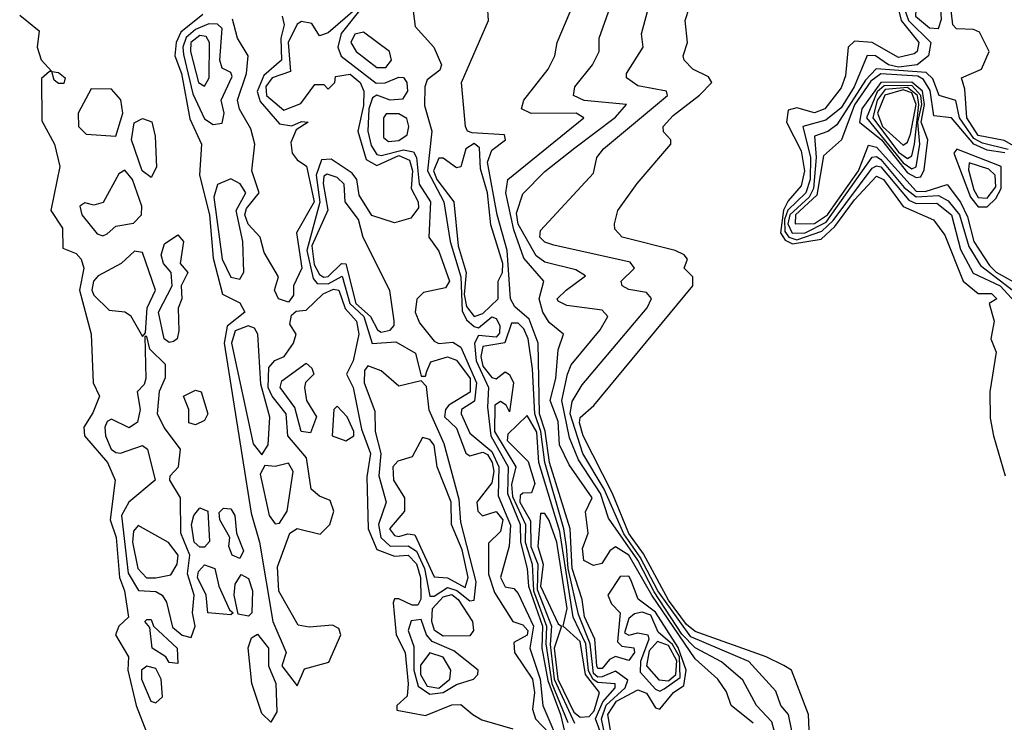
# Model space of a CAD drawing. Extents: x 2889633 to 3052318, y 540750 to 918690.
# Tile 642 of 656: x 2960967 to 2963194, y 872247 to 873837. Entities that reach past the tile are written whole.
import ezdxf

# ---------------------------------------------------------------- set-up
doc = ezdxf.new("R2010")
doc.units = 0

msp = doc.modelspace()

# ---------------------------------------------------------------- linework, layer by layer
at = {"layer": '0CON02XD'}
for points in [[(2961850, 873915), (2961861.6, 873821.6), (2961904, 873775), (2961921.2, 873735), (2961917.7, 873722.3), (2961888.9, 873701.1), (2961883.5, 873685), (2961882.5, 873642.5), (2961899.4, 873585), (2961889.4, 873495), (2961926.9, 873425), (2961941.1, 873335), (2961964.7, 873255), (2961968, 873178), (2961977.7, 873157.7), (2961995, 873142.5), (2962005, 873140), (2962035, 873164.4), (2962045, 873160.8), (2962053.5, 873145), (2962052.7, 873127.3), (2962045, 873118.9), (2962005, 873122.5), (2961996.2, 873105), (2961999.5, 873065), (2962027.3, 873005), (2962025, 872960), (2962032.6, 872895), (2962071.9, 872825), (2962070.2, 872765), (2962099.2, 872695), (2962100, 872655), (2962115.3, 872595.3), (2962117.9, 872555), (2962149.6, 872465), (2962148.3, 872415), (2962162, 872342), (2962190.6, 872265), (2962209, 872185)], [(2963045, 873816.7), (2963052.3, 873837.7), (2963049.2, 873885), (2963045, 873897.5), (2963018.3, 873901.7), (2962995, 873872.5), (2962992.9, 873845), (2963025, 873818.6), (2963045, 873816.7)], [(2963251.2, 873531.2), (2963193.9, 873563.9), (2963135, 873574.6), (2963109.5, 873615), (2963105, 873680), (2963097.5, 873705), (2963142.5, 873725), (2963160, 873765), (2963138.3, 873808.3), (2963124.5, 873814.5), (2963085.8, 873815.8), (2963077.5, 873825), (2963068.8, 873905)], [(2962327.5, 872085), (2962297.1, 872265), (2962317.1, 872295), (2962365, 872320.4), (2962385, 872313.1), (2962405, 872280), (2962415, 872276.7), (2962446, 872315), (2962469.2, 872330.8), (2962474.7, 872365.3), (2962456.8, 872416.8), (2962405, 872496.1), (2962365.8, 872525.8), (2962349.3, 872569.3), (2962345, 872578), (2962325, 872577.1), (2962297.5, 872535), (2962305.8, 872515), (2962325.6, 872495), (2962319.1, 872429.1), (2962329.2, 872419.2), (2962355.9, 872415.9), (2962358, 872405), (2962345, 872386.7), (2962315, 872396.2), (2962300.9, 872389.1), (2962285, 872369.2), (2962275, 872368.8), (2962272.9, 872375), (2962267.7, 872435), (2962245, 872486.2), (2962239.5, 872525), (2962216.8, 872595), (2962212.1, 872685), (2962165.3, 872835), (2962155.7, 872905.7), (2962142.7, 872945), (2962140, 873105), (2962119.6, 873159.6), (2962087.3, 873187.3), (2962077.5, 873205), (2962070, 873315), (2962047.5, 873395), (2962025.5, 873514.5), (2962035, 873542), (2962066.2, 873565), (2962063.9, 873576.1), (2961990.9, 873580.9), (2961980, 873585), (2961975.8, 873595), (2961966.2, 873695), (2962027.5, 873835), (2962025, 873870)], [(2962720, 872195), (2962706.2, 872265), (2962688.8, 872285), (2962677.3, 872317.3), (2962616.2, 872385), (2962485, 872440.4), (2962410.5, 872545), (2962370.6, 872620.6), (2962333.7, 872673.7), (2962289.1, 872775), (2962241.2, 872855), (2962212.3, 872945), (2962217, 872973), (2962239.5, 873010.5), (2962386.7, 873185), (2962396.4, 873206.4), (2962385, 873220), (2962345, 873226.7), (2962330, 873235), (2962327.5, 873245), (2962357.5, 873275), (2962348.3, 873288.3), (2962175, 873326.7), (2962155, 873333.3), (2962143.3, 873345), (2962145, 873360), (2962265, 873490), (2962272.5, 873525), (2962287.5, 873545), (2962432.5, 873665), (2962430, 873675), (2962365, 873687.5), (2962340, 873705), (2962340, 873715), (2962377.5, 873775), (2962373.3, 873805), (2962392.5, 873875)], [(2962222.9, 873547.1), (2962315, 873616.2), (2962340, 873645), (2962244.2, 873654.2), (2962220, 873665), (2962222.5, 873685), (2962262.5, 873735), (2962277.5, 873765), (2962277.5, 873795), (2962302.5, 873865)], [(2962754.2, 872195), (2962751.2, 872265), (2962712.5, 872365), (2962695.7, 872375.7), (2962655.5, 872395.5), (2962495, 872452.5), (2962475, 872468.6), (2962435, 872523.3), (2962378, 872628), (2962345, 872674.4), (2962308.2, 872765), (2962241.8, 872895), (2962233.3, 872925), (2962235, 872936.7), (2962265.8, 872964.2), (2962490, 873235), (2962490, 873255), (2962470, 873275), (2962477.5, 873295), (2962470, 873305), (2962450, 873315), (2962330, 873345), (2962313, 873363), (2962312.5, 873375), (2962320, 873405), (2962363.6, 873466.4), (2962440, 873555), (2962440, 873565), (2962423, 873583), (2962422.5, 873595), (2962445, 873620), (2962505, 873666.2), (2962532.5, 873695), (2962525, 873707.5), (2962490, 873725), (2962470, 873745), (2962467.5, 873755), (2962477.5, 873785), (2962472.5, 873835), (2962482.5, 873865)], [(2962948.9, 873885), (2962960.9, 873835), (2963001.1, 873785), (2962997.1, 873765), (2962990.3, 873759.7), (2962955, 873751.4), (2962895.5, 873785.5), (2962855, 873788), (2962841.2, 873775), (2962835, 873710), (2962825, 873682.5), (2962788, 873635), (2962765, 873625.8), (2962725, 873637.5), (2962705, 873632.5), (2962701.4, 873605), (2962735, 873540), (2962742.2, 873495), (2962735, 873461.2), (2962705, 873427.1), (2962694.4, 873405.6), (2962687.9, 873355), (2962698.2, 873338.2), (2962715, 873329.7), (2962779.7, 873340.3), (2962811.1, 873368.9), (2962855, 873429.4), (2962905, 873482.5), (2962920.8, 873475), (2962965, 873414.2), (2963033.9, 873383.9), (2963059.5, 873349.5), (2963101.2, 873245), (2963135, 873217.5), (2963165, 873217.5), (2963177.5, 873205), (2963160, 873195), (2963171.2, 873155), (2963163.8, 873115), (2963175.7, 873085), (2963161.4, 872995), (2963162, 872935), (2963170, 872895), (2963195.8, 872805)], [(2962967.1, 873865), (2962977.5, 873835), (2963028, 873785), (2963022.5, 873755), (2962996.7, 873735), (2962955, 873729.6), (2962932.5, 873735), (2962902.5, 873755), (2962884.1, 873755.9), (2962854.4, 873685), (2962825, 873637.1), (2962790.4, 873609.6), (2962738.8, 873595), (2962755.9, 873525), (2962754.7, 873475), (2962745.2, 873444.8), (2962704.2, 873405.8), (2962697, 873385), (2962697.9, 873357.9), (2962706.5, 873345), (2962725, 873338.9), (2962781.8, 873358.2), (2962807.4, 873382.6), (2962895, 873500.6), (2962905, 873506.5), (2962915, 873503.6), (2962978.2, 873428.2), (2962995, 873420.9), (2963041.4, 873421.4), (2963074.4, 873395), (2963095, 873316.7), (2963123.7, 873263.7), (2963185, 873234.5), (2963235, 873180)], [(2960967.3, 873847.3), (2961011.7, 873811.7), (2961006.7, 873775), (2961016.2, 873746.2), (2961040, 873720), (2961055, 873717.5), (2961070, 873705), (2961067.5, 873692.5), (2961055, 873692.5), (2961045, 873700), (2961040, 873720), (2961035, 873720), (2961016.4, 873703.6), (2961017.7, 873607.7), (2961046, 873555), (2961058, 873505), (2961038, 873405), (2961063.8, 873365), (2961065, 873320), (2961095, 873307.5), (2961106.7, 873295), (2961112.5, 873275), (2961102.5, 873225), (2961129.2, 873125), (2961133.8, 873015), (2961148, 872985), (2961132.7, 872947.3), (2961112, 872915), (2961114, 872895), (2961166, 872835), (2961183.3, 872795), (2961172, 872705), (2961185.4, 872665.4), (2961192.9, 872575), (2961204, 872545), (2961213.3, 872485), (2961191.2, 872465), (2961184, 872445), (2961213.3, 872395), (2961212, 872365), (2961230.8, 872285), (2961253.8, 872225)], [(2961381.4, 873848.6), (2961331.4, 873808.6), (2961321.1, 873785), (2961318.1, 873755), (2961333.3, 873715), (2961352.2, 873612.2), (2961378.8, 873555), (2961373.8, 873485), (2961396.5, 873395), (2961405, 873297.5), (2961426.2, 873216.2), (2961465, 873196.2), (2961476.2, 873175), (2961436.5, 873143.5), (2961430, 873105), (2961490.7, 872720.7), (2961510, 872655), (2961540, 872475), (2961570, 872405), (2961560, 872375), (2961595, 872330), (2961611.7, 872368.3), (2961666.4, 872383.6), (2961693.3, 872445), (2961689.3, 872459.3), (2961675, 872466.9), (2961622.3, 872462.3), (2961597, 872467), (2961553.6, 872543.6), (2961550.7, 872599.3), (2961578, 872675), (2961595, 872685.8), (2961647, 872673), (2961668.8, 872695), (2961677.5, 872725), (2961669.3, 872749.3), (2961645, 872758.8), (2961626.7, 872775), (2961615.6, 872845.6), (2961573.8, 872895), (2961570, 872945), (2961538.1, 872985), (2961529.6, 873005), (2961530.4, 873049.6), (2961544.4, 873065.6), (2961565.5, 873074.5), (2961586.2, 873105), (2961592.5, 873125), (2961578.3, 873148.3), (2961581.7, 873168.3), (2961592.5, 873177.5), (2961615, 873180), (2961653.6, 873216.4), (2961677, 873227), (2961689.2, 873225), (2961703.7, 873183.7), (2961729.2, 873155), (2961734, 873125), (2961721.4, 873065), (2961706.7, 873035), (2961721.2, 873005), (2961740.7, 872910.7), (2961760.6, 872855), (2961752.7, 872802.7), (2961755.7, 872685), (2961775, 872638), (2961815, 872623.3), (2961846.2, 872625), (2961865, 872605.8), (2961873.5, 872575), (2961874.3, 872525.7), (2961868.1, 872511.9), (2961855, 872512), (2961825, 872526.7), (2961815, 872526.7), (2961812.3, 872517.7), (2961818.6, 872445), (2961839.4, 872405), (2961845.7, 872334.3), (2961843.3, 872306.7), (2961820, 872285), (2961820, 872275), (2961885, 872262.5), (2961945, 872286.7), (2961965, 872287.5), (2961992.5, 872265)], [(2961561.2, 873845), (2961565.6, 873825.6), (2961558.1, 873795), (2961559.4, 873745), (2961519.5, 873710.5), (2961504.3, 873674.3), (2961511.5, 873651.5), (2961555, 873601.2), (2961583, 873597), (2961605, 873606.7), (2961620, 873605), (2961592.5, 873587.5), (2961580.7, 873559.3), (2961583.3, 873535), (2961595, 873520), (2961615.8, 873505.8), (2961633.1, 873425), (2961593.3, 873355), (2961605.6, 873274.4), (2961586.7, 873235), (2961586.4, 873213.6), (2961575, 873197.5), (2961552.5, 873205), (2961543.3, 873225), (2961552.5, 873255), (2961520.5, 873310.5), (2961511.2, 873345), (2961483.9, 873373.9), (2961476.5, 873395), (2961480.4, 873409.6), (2961508.9, 873445), (2961492.5, 873495), (2961499.4, 873555), (2961490.2, 873590.2), (2961464.4, 873634.4), (2961460, 873655), (2961480.6, 873715), (2961484, 873755), (2961460, 873795), (2961448.3, 873838.3)], [(2961725, 873859.1), (2961665, 873807.5), (2961645, 873800), (2961628.3, 873828.3), (2961605, 873832.5), (2961595, 873826.7), (2961574.7, 873785.3), (2961580, 873720), (2961538, 873705), (2961524.1, 873685.9), (2961525.6, 873665), (2961565, 873632.5), (2961603, 873647), (2961635, 873690), (2961655, 873690), (2961665, 873680), (2961680, 873695), (2961681.7, 873708.3), (2961715, 873713.8), (2961737.5, 873695), (2961745.5, 873675.5), (2961745, 873642.5), (2961732, 873585), (2961750.8, 873520.8), (2961775, 873507.1), (2961825, 873529.7), (2961849.1, 873519.1), (2961855.9, 873495), (2961852.9, 873455), (2961868.6, 873425), (2961869.1, 873410.9), (2961852.1, 873387.9), (2961815, 873377.5), (2961763.6, 873393.6), (2961735, 873440), (2961730, 873475), (2961719.5, 873489.5), (2961671.4, 873521.4), (2961650, 873520), (2961637.7, 873485), (2961645.9, 873424.1), (2961616.4, 873315), (2961631.1, 873251.1), (2961640.2, 873240.2), (2961665, 873239.6), (2961696.9, 873256.9), (2961714, 873195), (2961745.4, 873165), (2961764.4, 873104.4), (2961818.3, 873108.3), (2961862.5, 873082.5), (2961875, 873030), (2961885, 873030), (2961888.3, 873041.7), (2961897, 873063), (2961935, 873074), (2961955, 873066.2), (2961985.9, 873025), (2961985.9, 872994.1), (2961938, 872965), (2961930, 872955), (2961928.3, 872938.3), (2961955, 872912.5), (2961976, 872856), (2961985, 872850), (2962015, 872858.5), (2962025, 872853.3), (2962035.9, 872835), (2962040, 872815), (2962035, 872788.8), (2962001.2, 872745), (2962003.8, 872725), (2962014.3, 872714.3), (2962045, 872724), (2962060, 872705), (2962055, 872678.8), (2962027.3, 872652.7), (2962027.7, 872582.3), (2962041.1, 872541.1), (2962082.5, 872475), (2962105, 872467.5), (2962116.4, 872455), (2962115, 872444.2), (2962085, 872427.5), (2962086, 872405), (2962126.9, 872345), (2962131.4, 872315), (2962127.3, 872277.3), (2962134, 872255), (2962165, 872222.5)], [(2961738.7, 873861.3), (2961694.1, 873805.9), (2961686.9, 873775), (2961694.6, 873754.6), (2961773.3, 873693.3), (2961794.2, 873694.2), (2961825, 873707.1), (2961835, 873706), (2961842.5, 873695), (2961844.2, 873675), (2961833, 873657), (2961805, 873654.6), (2961775, 873666), (2961765, 873660), (2961756.7, 873635), (2961754.5, 873585), (2961761.9, 873551.9), (2961775, 873532.2), (2961785, 873529.6), (2961835, 873542.4), (2961858, 873538), (2961864.7, 873524.7), (2961870.9, 873465), (2961896.5, 873425), (2961892.5, 873345), (2961915, 873313.3), (2961939.5, 873245), (2961930, 873230), (2961880.4, 873219.6), (2961865.3, 873204.7), (2961861.8, 873175), (2961871.2, 873151.2), (2961905, 873109.2), (2961915, 873104.3), (2961946.9, 873106.9), (2961965, 873095.8), (2962000.8, 873015), (2961996, 872974), (2961966.2, 872955), (2961966, 872945), (2961985, 872901.2), (2962035, 872860), (2962051.1, 872825), (2962049.5, 872759.5), (2962077.1, 872692.9), (2962074.2, 872645.8), (2962054.4, 872575), (2962065, 872553.8), (2962085, 872550), (2962095, 872538.8), (2962129.1, 872465), (2962121.1, 872415), (2962144.6, 872345), (2962150.5, 872285), (2962195, 872181.2)], [(2962626, 872245), (2962576.2, 872285), (2962565.8, 872315.8), (2962546.2, 872345), (2962495, 872390.8), (2962397.3, 872535), (2962345, 872625.4), (2962315, 872644.2), (2962302, 872635), (2962283.8, 872606.2), (2962265, 872602), (2962243, 872613), (2962240.5, 872640.5), (2962253.3, 872675), (2962246.7, 872723.3), (2962262, 872755), (2962210, 872830), (2962188, 872875), (2962185, 872927.5), (2962167.1, 872975), (2962180, 873025), (2962185, 873090), (2962197.5, 873125), (2962165, 873152), (2962150.5, 873175), (2962142.5, 873205), (2962152.5, 873245), (2962107.6, 873297.6), (2962085, 873361.4), (2962066.5, 873445), (2962071.2, 873475), (2962243.3, 873615), (2962225.6, 873625.6), (2962124.4, 873624.4), (2962102.5, 873635), (2962107.5, 873655), (2962162.5, 873725), (2962177.5, 873755), (2962182.5, 873785), (2962212.5, 873855)], [(2961405, 873600), (2961425, 873602.5), (2961430, 873625), (2961423.3, 873655), (2961448, 873708), (2961445, 873717.5), (2961425, 873727.5), (2961420, 873745), (2961425, 873816.7), (2961415, 873827.1), (2961395, 873827.8), (2961365, 873814.6), (2961343.7, 873796.3), (2961336.2, 873775), (2961337.8, 873757.8), (2961359.1, 873669.1), (2961385, 873612.5), (2961405, 873600)], [(2961385, 873686.2), (2961395.8, 873705), (2961396.9, 873785), (2961388.9, 873798.9), (2961375, 873801.1), (2961354.7, 873785.3), (2961353.8, 873765), (2961371.4, 873695), (2961385, 873686.2)], [(2961775, 873728.8), (2961795, 873728.9), (2961808.2, 873745), (2961803.5, 873765), (2961745, 873808.9), (2961725, 873804.3), (2961716.4, 873785), (2961728.5, 873765), (2961775, 873728.8)], [(2963203.1, 873543.1), (2963145, 873557.2), (2963125, 873568.2), (2963092.9, 873615), (2963084.2, 873654.2), (2963046.7, 873665), (2963032.8, 873702.8), (2963017.3, 873717.3), (2962904.6, 873725.4), (2962880.3, 873699.7), (2962815, 873599.2), (2962795, 873584), (2962765, 873573.3), (2962768.7, 873525), (2962762.4, 873455), (2962753.1, 873435), (2962708.9, 873395), (2962704.8, 873374.8), (2962714, 873354), (2962743.8, 873355), (2962791.1, 873378.9), (2962895, 873525.7), (2962905, 873527.5), (2962915, 873520.4), (2962967.5, 873457.5), (2962995, 873435.9), (2963045, 873439.1), (2963066.8, 873426.8), (2963092.7, 873395), (2963114, 873324), (2963140.4, 873280.4), (2963225, 873215.5)], [(2963195, 873535.3), (2963155, 873541.8), (2963125.5, 873555), (2963074.5, 873614.5), (2963035, 873619.2), (2963026.7, 873676.7), (2963011.7, 873701.7), (2962998.8, 873708.8), (2962915, 873714.3), (2962892.2, 873697.8), (2962855, 873644.5), (2962825.8, 873565), (2962785, 873528.8), (2962769.9, 873440.1), (2962722.1, 873395), (2962721.4, 873375), (2962765, 873375.4), (2962793.9, 873395), (2962864.7, 873495), (2962887, 873553), (2962905, 873548.2), (2962995, 873448.7), (2963015, 873447.8), (2963065, 873463.8), (2963095, 873424.2), (2963111.1, 873391.1), (2963125.5, 873335), (2963160.7, 873280.7), (2963175.6, 873265.6), (2963235, 873232.2)], [(2962995, 873480), (2963005, 873481.4), (2963012.9, 873497.1), (2963021.4, 873565), (2963005.8, 873605), (2963013.6, 873645), (2963008.8, 873675), (2962985, 873695.2), (2962915.2, 873694.8), (2962872.2, 873635), (2962866.7, 873605), (2962916.3, 873565), (2962975, 873490.3), (2962995, 873480)], [(2962985, 873499.5), (2962995, 873504.2), (2963002.9, 873555), (2962998.8, 873605), (2963007.3, 873645), (2963005.1, 873665.1), (2962985, 873688), (2962922.5, 873687.5), (2962906.7, 873673.3), (2962882.7, 873615), (2962965, 873512.7), (2962985, 873499.5)], [(2961185, 873573.3), (2961200.8, 873625), (2961195.9, 873655.9), (2961175, 873680), (2961129.3, 873680.7), (2961099.2, 873625), (2961100, 873595), (2961117.7, 873577.7), (2961185, 873573.3)], [(2962975, 873523.1), (2962985, 873528.8), (2962990.7, 873555), (2963001, 873645), (2962998, 873665), (2962975, 873683.8), (2962925, 873678.8), (2962906.9, 873655), (2962896.8, 873615), (2962955, 873537.3), (2962975, 873523.1)], [(2962965, 873552.9), (2962975, 873560), (2962982.3, 873577.7), (2962994.5, 873645), (2962985, 873671.6), (2962965, 873678.3), (2962923.6, 873666.4), (2962907, 873625), (2962918.3, 873595), (2962965, 873552.9)], [(2961801.3, 873561.3), (2961825, 873563.5), (2961843.3, 873576.7), (2961847.7, 873595), (2961843, 873613), (2961825, 873623.8), (2961796.4, 873623.6), (2961790, 873615), (2961790.2, 873570.2), (2961801.3, 873561.3)], [(2961265, 873480), (2961244, 873495), (2961220, 873565), (2961226.4, 873603.6), (2961245, 873613.3), (2961266.1, 873606.1), (2961273.6, 873573.6), (2961276.7, 873503.3), (2961265, 873480)], [(2961995, 873165.6), (2962015, 873172.5), (2962049.4, 873205), (2962049.2, 873245), (2962058.9, 873265), (2962060, 873285), (2962032.9, 873372.9), (2962025.4, 873445), (2962009.3, 873499.3), (2962007.1, 873547.1), (2961995, 873557.1), (2961976, 873545), (2961965, 873504), (2961955, 873501.4), (2961925, 873523.8), (2961915, 873523.8), (2961903.1, 873495), (2961910.8, 873475), (2961948.8, 873425), (2961958.9, 873325), (2961976.9, 873265), (2961972.9, 873215), (2961977.6, 873187.6), (2961995, 873165.6)], [(2962685.8, 872185), (2962668.3, 872248.3), (2962633.3, 872285), (2962602.7, 872342.7), (2962554.3, 872384.3), (2962495, 872415.5), (2962465, 872446.8), (2962402.5, 872542.5), (2962365, 872613.9), (2962298.7, 872708.7), (2962280.8, 872765), (2962230.9, 872840.9), (2962210.9, 872890.9), (2962193.3, 872975), (2962206, 873035), (2962214.2, 873055.8), (2962280, 873135), (2962297.5, 873165), (2962285, 873180), (2962205, 873190), (2962185, 873200), (2962182.5, 873205), (2962203.3, 873225), (2962247, 873257), (2962225, 873271.2), (2962155, 873288), (2962135, 873302.5), (2962095, 873374), (2962091.1, 873398.9), (2962105, 873442.5), (2962155, 873493.3), (2962222.9, 873547.1)], [(2963155, 873413.1), (2963175, 873432.2), (2963187.1, 873455), (2963186.7, 873505), (2963086.4, 873543.6), (2963080, 873535), (2963117.5, 873435), (2963135, 873413.1), (2963155, 873413.1)], [(2963155, 873432.7), (2963175, 873458.8), (2963173.1, 873485), (2963158.9, 873498.9), (2963115, 873513.3), (2963113.1, 873496.9), (2963125, 873452), (2963135, 873434.4), (2963155, 873432.7)], [(2961155, 873347.5), (2961165, 873352.5), (2961185, 873370), (2961225, 873376.7), (2961242.5, 873395), (2961243.3, 873415), (2961222.5, 873475), (2961205, 873496.7), (2961191.7, 873488.3), (2961156.4, 873423.6), (2961135, 873417.5), (2961115, 873422.5), (2961103.3, 873415), (2961107.5, 873395), (2961142.3, 873352.3), (2961155, 873347.5)], [(2961785, 873130), (2961805, 873134.3), (2961814, 873145), (2961814.2, 873155.8), (2961804.3, 873224.3), (2961743.8, 873343.8), (2961733.8, 873385), (2961703.3, 873425), (2961701.1, 873465), (2961685, 873480), (2961662.7, 873487.3), (2961655, 873482.5), (2961653.9, 873466.1), (2961664.1, 873405.9), (2961628.1, 873325), (2961633.3, 873283.3), (2961645, 873260.6), (2961655, 873254.5), (2961665, 873255.5), (2961695, 873285.5), (2961705, 873284.2), (2961727.2, 873195), (2961760.8, 873165), (2961776.7, 873135), (2961785, 873130)], [(2961465, 873250), (2961474.2, 873265.8), (2961471.9, 873335), (2961456.7, 873405), (2961478.8, 873445), (2961465.7, 873465.7), (2961445, 873476.7), (2961415, 873464), (2961406.5, 873435), (2961425.5, 873295), (2961445, 873254.2), (2961465, 873250)], [(2961305, 873106.2), (2961294.2, 873115), (2961281.4, 873175), (2961312.5, 873235), (2961310, 873265), (2961292.5, 873285), (2961287.5, 873305), (2961295, 873330), (2961325, 873350), (2961337.5, 873335), (2961330, 873285), (2961347.5, 873265), (2961332.5, 873235), (2961333.8, 873205), (2961325.8, 873184.2), (2961327.3, 873132.7), (2961323.3, 873115), (2961315, 873108.8), (2961305, 873106.2)], [(2961245, 873120), (2961251.7, 873128.3), (2961255.7, 873185), (2961274.3, 873225), (2961245, 873310), (2961227, 873313), (2961196.7, 873285), (2961145, 873257.5), (2961134.4, 873245), (2961130.8, 873225), (2961135, 873213.8), (2961169.3, 873179.3), (2961205, 873176), (2961217.7, 873167.7), (2961245, 873120)], [(2961515, 872852.5), (2961529.2, 872875), (2961532.7, 872937.3), (2961512.6, 873012.6), (2961506, 873125), (2961498.6, 873138.6), (2961484.2, 873144.2), (2961455, 873133.1), (2961446, 873105), (2961495, 872877.5), (2961515, 872852.5)], [(2962314.4, 872105), (2962283.3, 872255), (2962293.8, 872286.2), (2962336.9, 872325), (2962342.7, 872342.7), (2962315, 872362.9), (2962285, 872350), (2962275, 872349.3), (2962265, 872357.8), (2962257.5, 872425), (2962231.1, 872491.1), (2962207.8, 872595), (2962203.8, 872645), (2962198.2, 872685), (2962154.7, 872835), (2962146.2, 872905), (2962132.2, 872945), (2962126.9, 873046.9), (2962117.5, 873115), (2962107.7, 873137.7), (2962095, 873150), (2962079.5, 873150.5), (2962064.5, 873105.5), (2962015, 873097.5), (2962010, 873075), (2962015, 873053.1), (2962035, 873027.1), (2962045, 873024), (2962065, 873040), (2962075, 873033.8), (2962084.3, 873015), (2962075, 872950), (2962067.5, 872965), (2962055, 872973.3), (2962041.9, 872965), (2962041.3, 872905), (2962089.2, 872825), (2962079.6, 872785), (2962082, 872758), (2962110.9, 872695), (2962110.5, 872655), (2962126.6, 872605), (2962129.6, 872545), (2962158.8, 872465), (2962157.1, 872425), (2962170.9, 872335), (2962206.8, 872246.8)], [(2961355, 872438.8), (2961364.2, 872465), (2961357.8, 872495), (2961362.2, 872535), (2961346.8, 872583.2), (2961351.9, 872625), (2961331.4, 872675), (2961330.8, 872755), (2961306.7, 872795), (2961307.5, 872805), (2961326.2, 872825), (2961331.2, 872865), (2961294.3, 872914.3), (2961279.2, 872945), (2961283.6, 872996.4), (2961297, 873027), (2961297, 873057), (2961261.7, 873091.7), (2961255, 873120), (2961250, 873120), (2961252.5, 873025), (2961248.8, 873011.2), (2961233.3, 872995), (2961240, 872955), (2961234, 872926), (2961215, 872913.8), (2961175, 872933.3), (2961165, 872927.5), (2961160, 872915), (2961161.4, 872895), (2961174.3, 872865), (2961185, 872857.5), (2961195, 872855.8), (2961245, 872873.3), (2961256.7, 872865), (2961273.8, 872795), (2961214.4, 872745.6), (2961197.5, 872715), (2961212.5, 872585), (2961235.7, 872545.7), (2961275, 872543.1), (2961289.2, 872535), (2961299.3, 872519.3), (2961312.8, 872462.8), (2961335, 872444.3), (2961355, 872438.8)], [(2961625, 872902.5), (2961604, 872905), (2961589.5, 872959.5), (2961556.7, 873005), (2961560, 873020), (2961615, 873060), (2961628.3, 873048.3), (2961632.5, 873035), (2961613.8, 873016.2), (2961611.2, 873005), (2961616, 872975), (2961638.3, 872938.3), (2961625, 872902.5)], [(2961985, 872522), (2961995, 872523.8), (2962000, 872565), (2961965, 872700), (2961961.4, 872751.4), (2961927.3, 872877.3), (2961893.6, 872953.6), (2961887, 873007), (2961875, 873020), (2961825, 873008), (2961785, 873042.1), (2961755, 873054), (2961746.8, 873043.2), (2961746.5, 873015), (2961770.8, 872950.8), (2961771.4, 872905), (2961784.4, 872855), (2961779.4, 872805), (2961795.8, 872745), (2961778.5, 872695), (2961784.4, 872665), (2961805, 872645.5), (2961846.2, 872646.2), (2961865, 872634.4), (2961882.8, 872595), (2961895, 872532.9), (2961905, 872532.5), (2961935, 872552.3), (2961955.7, 872545.7), (2961985, 872522)], [(2961365, 872920), (2961350, 872925), (2961350, 872955), (2961337.5, 872985), (2961365, 872998.8), (2961377.5, 872995), (2961392.5, 872945), (2961385, 872930), (2961365, 872920)], [(2961705, 872884.2), (2961723.3, 872895), (2961723.3, 872905), (2961708.3, 872938.3), (2961685, 872962.5), (2961677.5, 872955), (2961673.8, 872895), (2961705, 872884.2)], [(2962284.3, 872214.3), (2962269.2, 872255), (2962286.3, 872293.7), (2962314.2, 872325), (2962313.9, 872333.9), (2962275, 872337.1), (2962263.9, 872343.9), (2962253.4, 872363.4), (2962247.6, 872425), (2962219.2, 872485), (2962188.6, 872678.6), (2962141.1, 872835), (2962136.6, 872903.4), (2962115, 872941.2), (2962071.2, 872898.8), (2962070, 872885), (2962117.3, 872837.3), (2962132.3, 872787.7), (2962125, 872766.2), (2962105, 872766), (2962099.5, 872760.5), (2962098.5, 872745), (2962122.9, 872702.9), (2962123.5, 872645), (2962138.8, 872605), (2962137.8, 872547.8), (2962169.7, 872465), (2962166.8, 872423.2), (2962176, 872345), (2962221.8, 872245)], [(2961975, 872552.2), (2961981.5, 872575), (2961967.7, 872637.7), (2961943.6, 872695), (2961943.5, 872745), (2961911.8, 872825), (2961904.6, 872874.6), (2961895, 872887.1), (2961878.3, 872891.7), (2961855, 872847.5), (2961822.3, 872837.7), (2961811.2, 872825), (2961812.5, 872795), (2961837.5, 872755), (2961837.5, 872725), (2961804, 872685), (2961815, 872670), (2961825, 872667.5), (2961845, 872673.8), (2961861.2, 872671.2), (2961905, 872576.2), (2961935, 872574.4), (2961975, 872552.2)], [(2961545, 872696.2), (2961555, 872698), (2961572, 872725), (2961586, 872815), (2961575, 872833.3), (2961545, 872826.2), (2961522, 872828), (2961511.1, 872808.9), (2961531.4, 872715), (2961545, 872696.2)], [(2961385, 872643.3), (2961375, 872643.8), (2961362, 872655), (2961356.2, 872695), (2961361.2, 872715), (2961375, 872732.5), (2961392.5, 872725), (2961396.4, 872656.4), (2961385, 872643.3)], [(2961465, 872617.5), (2961447.5, 872625), (2961440, 872645), (2961442.5, 872665), (2961420, 872705), (2961418.3, 872721.7), (2961428.3, 872731.7), (2961445, 872730), (2961453.8, 872715), (2961457.5, 872675), (2961473.3, 872635), (2961465, 872617.5)], [(2962235, 872258.9), (2962255, 872260.4), (2962266.5, 872273.5), (2962278.6, 872315), (2962246.7, 872355), (2962235, 872430), (2962196.7, 872465), (2962205.3, 872505), (2962181.8, 872655), (2962165, 872703.8), (2962155, 872720), (2962145, 872720), (2962139.5, 872645), (2962151.3, 872605), (2962144.8, 872555), (2962185, 872470), (2962192.5, 872465), (2962176.2, 872415), (2962184, 872345), (2962220.4, 872270.4), (2962235, 872258.9)], [(2961275, 872574), (2961309.3, 872580.7), (2961323.8, 872605), (2961325.7, 872625), (2961304.1, 872654.1), (2961235, 872692.5), (2961225, 872680), (2961222.2, 872655), (2961234.3, 872595), (2961254.4, 872574.4), (2961275, 872574)], [(2961445, 872490), (2961392.5, 872495), (2961388.8, 872535), (2961369.4, 872575), (2961371.7, 872588.3), (2961385, 872603.8), (2961408.8, 872595), (2961417.5, 872555), (2961441.7, 872501.7), (2961450, 872495), (2961445, 872490)], [(2961485, 872487.5), (2961461.7, 872491.7), (2961452.5, 872535), (2961455, 872560), (2961468.3, 872581.7), (2961485, 872572.5), (2961493.8, 872545), (2961492.5, 872495), (2961485, 872487.5)], [(2961925, 872442.2), (2961905.6, 872455), (2961899.6, 872475), (2961900.6, 872505), (2961925, 872531.2), (2961945, 872536.2), (2961959.1, 872525), (2961991.2, 872475), (2961993.3, 872455), (2961985, 872442.5), (2961925, 872442.2)], [(2962415, 872317.5), (2962425, 872322.9), (2962461.1, 872348.9), (2962459.2, 872395), (2962443.5, 872423.5), (2962411.1, 872451.1), (2962395, 872489.5), (2962375, 872496.5), (2962357.5, 872492.5), (2962345, 872482), (2962335, 872450), (2962345, 872444.3), (2962365, 872450), (2962388, 872445), (2962390, 872435), (2962371.5, 872385), (2962370.9, 872360.9), (2962405, 872322), (2962415, 872317.5)], [(2961325, 872380), (2961305, 872382.5), (2961297.5, 872395), (2961266.7, 872415), (2961261.7, 872461.7), (2961250, 872475), (2961255, 872480), (2961265, 872480), (2961270, 872465), (2961323.3, 872415), (2961325, 872380)], [(2961895, 872310.9), (2961925, 872314.4), (2961955, 872333.1), (2961993.3, 872345), (2962003.8, 872355), (2962004, 872365), (2961948.9, 872408.9), (2961900.4, 872430.4), (2961887.1, 872445), (2961875, 872480), (2961852.9, 872477.1), (2961846.2, 872455), (2961858.9, 872418.9), (2961858.9, 872365), (2961868.8, 872328.8), (2961895, 872310.9)], [(2961535, 872247.5), (2961515, 872267.5), (2961492.5, 872335), (2961484.1, 872415.9), (2961491.7, 872438.3), (2961505, 872446.7), (2961530, 872415), (2961530, 872375), (2961546.9, 872335), (2961548.8, 872271.2), (2961535, 872247.5)], [(2962435, 872341.2), (2962450.9, 872355), (2962453.4, 872386.6), (2962435, 872421.2), (2962409.7, 872430.3), (2962391.3, 872408.7), (2962384.7, 872374.7), (2962413, 872343), (2962435, 872341.2)], [(2961915, 872324.1), (2961940, 872345), (2961942.5, 872365), (2961925, 872394.4), (2961895, 872404.2), (2961873.7, 872376.3), (2961873.5, 872355), (2961889.2, 872329.2), (2961915, 872324.1)], [(2961275, 872291.2), (2961290, 872305), (2961286.9, 872345), (2961275, 872369.2), (2961255, 872374.2), (2961242.5, 872365), (2961243.1, 872345), (2961263.8, 872295), (2961275, 872291.2)], [(2961992.5, 872265), (2962012.5, 872252.5), (2962082.5, 872232.5)]]:
    msp.add_lwpolyline(points, dxfattribs=at)

doc.saveas('drawing.dxf')
